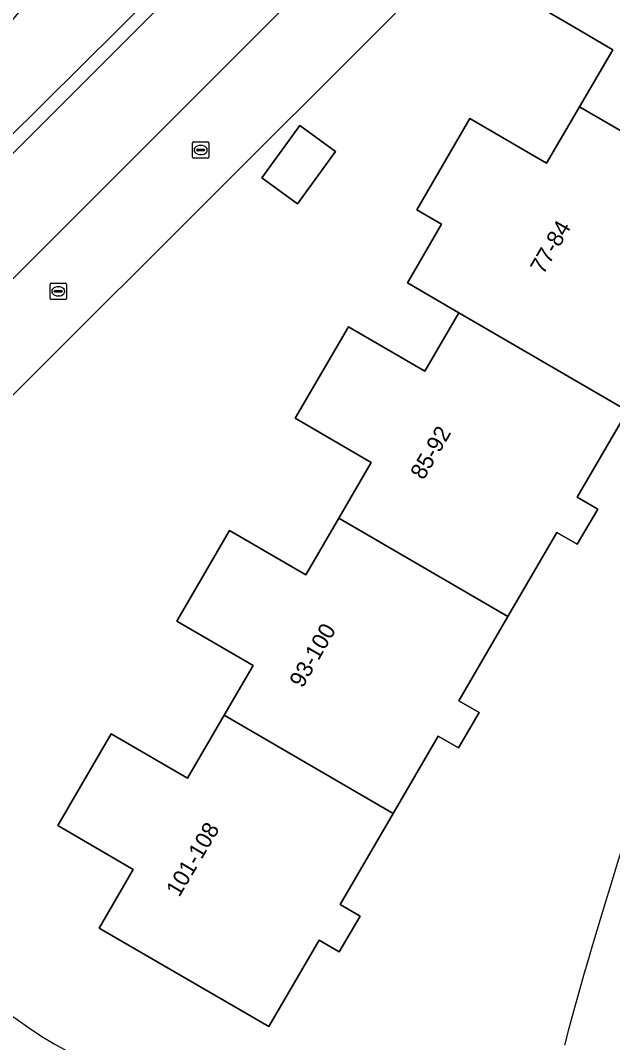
# Model space of a CAD drawing. Extents: x 159960 to 160866, y 382700 to 383354.
# Drawn here: x 160317.7 to 160353.9, y 383188 to 383250.4 of the extents above; entities that cross this region are included whole.
import ezdxf

# ---------------------------------------------------------------- set-up
doc = ezdxf.new("R2010")
doc.units = 0
for name, color, linetype in [('IMGEO_Erf', 7, 'Continuous'), ('IMGEO_Groenvoorziening', 7, 'Continuous'), ('IMGEO_Kolk', 7, 'Continuous'), ('IMGEO_Pand', 7, 'Continuous'), ('IMGEO_Pand_nummerreeks', 7, 'Continuous'), ('IMGEO_Parkeervlak_open', 7, 'Continuous'), ('IMGEO_Rijbaan_lokaal_open', 7, 'Continuous'), ('IMGEO_Voetpad_open', 7, 'Continuous')]:
    doc.layers.add(name, color=color, linetype=linetype)

msp = doc.modelspace()

# ---------------------------------------------------------------- linework, layer by layer
at = {"layer": 'IMGEO_Erf'}
for points in [[(160340.616, 383250.873), (160339.744, 383250), (160297.198, 383207.521)], [(160354.794, 383226.584), (160351.727, 383221.314), (160352.974, 383220.588), (160351.72, 383218.433), (160350.477, 383219.157), (160347.486, 383214.018), (160344.495, 383208.879), (160345.724, 383208.164), (160344.463, 383205.997), (160343.228, 383206.716), (160340.477, 383201.99), (160337.24, 383196.428), (160338.463, 383195.716), (160337.19, 383193.53), (160335.956, 383194.249), (160332.881, 383188.966), (160322.526, 383194.992), (160324.612, 383198.576), (160320.006, 383201.256), (160323.261, 383206.849), (160327.92, 383204.138), (160330.164, 383207.993), (160331.927, 383211.022), (160327.263, 383213.737), (160330.492, 383219.285), (160335.155, 383216.572), (160337.165, 383220.025), (160339.147, 383223.431), (160334.503, 383226.134), (160337.753, 383231.718), (160342.411, 383229.007), (160344.491, 383232.58), (160341.354, 383234.406), (160341.412, 383234.506), (160343.438, 383237.987), (160341.922, 383238.869), (160345.163, 383244.437), (160349.847, 383241.711), (160351.858, 383245.167), (160353.886, 383248.651), (160351.569, 383250), (160349.227, 383251.363)]]:
    msp.add_lwpolyline(points, dxfattribs=at)
msp.add_lwpolyline([(160332.455, 383240.827), (160334.782, 383244.019), (160336.964, 383242.428), (160334.636, 383239.236)], close=True, dxfattribs=at)
for centre, radius, start, end in [((160601.538, 383120.903), 259.385, 152.19287, 165.04471), ((160380.387, 383280.344), 110.56, 221.19872, 236.29246), ((160357.767, 383252.941), 75.298, 239.03984, 260.43858)]:
    msp.add_arc(centre, radius, start, end, dxfattribs=at)
at = {"layer": 'IMGEO_Groenvoorziening'}
msp.add_lwpolyline([(160328.317, 383254.493), (160324.037, 383258.805), (160322.599, 383257.044), (160316.845, 383250), (160313.744, 383246.204), (160314.492, 383245.455), (160316.842, 383243.102)], close=True, dxfattribs=at)
at = {"layer": 'IMGEO_Kolk'}
for p, q in [((160328.227, 383242.094), (160328.227, 383242.946)), ((160328.302, 383243.02), (160329.154, 383243.02)), ((160328.715, 383242.8), (160328.74, 383242.8)), ((160329.228, 383242.946), (160329.228, 383242.094)), ((160328.486, 383242.514), (160328.486, 383242.526)), ((160328.924, 383242.477), (160328.526, 383242.477)), ((160328.529, 383242.563), (160328.927, 383242.563)), ((160328.738, 383242.24), (160328.713, 383242.24)), ((160328.97, 383242.526), (160328.97, 383242.514)), ((160329.154, 383242.02), (160328.302, 383242.02)), ((160319.533, 383233.46), (160319.533, 383234.312)), ((160319.608, 383234.386), (160320.46, 383234.386)), ((160320.021, 383234.166), (160320.046, 383234.166)), ((160320.534, 383234.312), (160320.534, 383233.46)), ((160320.46, 383233.386), (160319.608, 383233.386)), ((160319.792, 383233.88), (160319.792, 383233.892)), ((160320.23, 383233.843), (160319.832, 383233.843)), ((160319.835, 383233.929), (160320.233, 383233.929)), ((160320.044, 383233.606), (160320.019, 383233.606)), ((160320.276, 383233.892), (160320.276, 383233.88))]:
    msp.add_line(p, q, dxfattribs=at)
for points in [[(160328.227, 383242.094), (160328.227, 383242.946)], [(160328.302, 383243.02), (160329.154, 383243.02)], [(160329.228, 383242.946), (160329.228, 383242.094)], [(160329.154, 383242.02), (160328.302, 383242.02)], [(160319.533, 383233.46), (160319.533, 383234.312)], [(160319.608, 383234.386), (160320.46, 383234.386)], [(160320.534, 383234.312), (160320.534, 383233.46)], [(160320.46, 383233.386), (160319.608, 383233.386)]]:
    msp.add_lwpolyline(points, dxfattribs=at)
for centre, radius, start, end in [((160328.304, 383242.944), 0.0765, 91.55205, 178.44795), ((160328.304, 383242.944), 0.0765, 91.55205, 178.44795), ((160329.152, 383242.944), 0.0765, 1.55205, 88.44795), ((160329.152, 383242.944), 0.0765, 1.55205, 88.44795), ((160328.526, 383242.523), 0.0403, 85.87752, 175.75265), ((160328.523, 383242.513), 0.0366, 178.93798, 274.71019), ((160328.927, 383242.52), 0.043, 264.86636, 352.45326), ((160328.931, 383242.525), 0.0386, 1.73085, 96.63898), ((160328.304, 383242.096), 0.0765, 181.55205, 268.44795), ((160328.304, 383242.096), 0.0765, 181.55205, 268.44795), ((160329.152, 383242.096), 0.0765, 271.55205, 358.44795), ((160329.152, 383242.096), 0.0765, 271.55205, 358.44795), ((160319.61, 383234.31), 0.0765, 91.55205, 178.44795), ((160319.61, 383234.31), 0.0765, 91.55205, 178.44795), ((160320.458, 383234.31), 0.0765, 1.55205, 88.44795), ((160320.458, 383234.31), 0.0765, 1.55205, 88.44795), ((160319.61, 383233.462), 0.0765, 181.55205, 268.44795), ((160319.61, 383233.462), 0.0765, 181.55205, 268.44795), ((160319.832, 383233.889), 0.0403, 85.87752, 175.75265), ((160319.829, 383233.879), 0.0366, 178.93798, 274.71019), ((160320.233, 383233.886), 0.043, 264.86636, 352.45326), ((160320.237, 383233.891), 0.0386, 1.73085, 96.63898), ((160320.458, 383233.462), 0.0765, 271.55205, 358.44795), ((160320.458, 383233.462), 0.0765, 271.55205, 358.44795)]:
    msp.add_arc(centre, radius, start, end, dxfattribs=at)
for centre, major_axis, ratio, start_param, end_param in [((160328.714, 383242.52), (-0.387, 0.002), 0.722429, 4.712389, 7.853982), ((160328.739, 383242.52), (-0.39, 0.002), 0.717154, 1.570796, 4.712389), ((160320.02, 383233.886), (-0.387, 0.002), 0.722429, 4.712389, 7.853982), ((160320.045, 383233.886), (-0.39, 0.002), 0.717154, 1.570796, 4.712389)]:
    msp.add_ellipse(centre, major_axis=major_axis, ratio=ratio, start_param=start_param, end_param=end_param, dxfattribs=at)
at = {"layer": 'IMGEO_Pand'}
for points in [[(160362.176, 383239.163), (160365.167, 383244.303), (160366.404, 383243.584), (160367.684, 383245.782), (160366.49, 383246.477), (160368.541, 383250), (160369.467, 383251.592), (160359.088, 383257.631), (160357.08, 383254.181), (160352.439, 383256.882), (160349.227, 383251.363), (160351.569, 383250), (160353.886, 383248.651), (160351.858, 383245.167)], [(160362.176, 383239.163), (160351.858, 383245.167), (160349.847, 383241.711), (160345.163, 383244.437), (160341.922, 383238.869), (160343.438, 383237.987), (160341.412, 383234.506), (160341.354, 383234.406), (160344.491, 383232.58), (160354.794, 383226.584), (160357.861, 383231.854), (160359.125, 383231.118), (160360.402, 383233.313), (160359.184, 383234.022)], [(160334.782, 383244.019), (160332.455, 383240.827), (160334.636, 383239.236), (160336.964, 383242.428)], [(160347.486, 383214.018), (160350.477, 383219.157), (160351.72, 383218.433), (160352.974, 383220.588), (160351.727, 383221.314), (160354.794, 383226.584), (160344.491, 383232.58), (160342.411, 383229.007), (160337.753, 383231.718), (160334.503, 383226.134), (160339.147, 383223.431), (160337.165, 383220.025)], [(160347.486, 383214.018), (160337.165, 383220.025), (160335.155, 383216.572), (160330.492, 383219.285), (160327.263, 383213.737), (160331.927, 383211.022), (160330.164, 383207.993), (160340.477, 383201.99), (160343.228, 383206.716), (160344.463, 383205.997), (160345.724, 383208.164), (160344.495, 383208.879)], [(160330.164, 383207.993), (160327.92, 383204.138), (160323.261, 383206.849), (160320.006, 383201.256), (160324.612, 383198.576), (160322.526, 383194.992), (160332.881, 383188.966), (160335.956, 383194.249), (160337.19, 383193.53), (160338.463, 383195.716), (160337.24, 383196.428), (160340.477, 383201.99)]]:
    msp.add_lwpolyline(points, close=True, dxfattribs=at)
at = {"layer": 'IMGEO_Parkeervlak_open'}
msp.add_lwpolyline([(160294.045, 383211.467), (160332.615, 383250), (160336.845, 383254.226), (160333.027, 383258.067), (160324.95, 383250), (160290.221, 383215.314)], close=True, dxfattribs=at)
msp.add_arc((160351.429, 383241.773), 65.954, 223.97517, 250.4454, dxfattribs=at)
at = {"layer": 'IMGEO_Rijbaan_lokaal_open'}
for points in [[(160341.342, 383260.216), (160339.054, 383256.771), (160336.845, 383254.226), (160332.615, 383250), (160294.045, 383211.467), (160293.621, 383211.043), (160297.198, 383207.521), (160339.744, 383250)], [(160339.744, 383250), (160340.616, 383250.873)]]:
    msp.add_lwpolyline(points, dxfattribs=at)
at = {"layer": 'IMGEO_Voetpad_open'}
for points in [[(160340.438, 383259.813), (160339.442, 383258.332), (160336.978, 383255.231), (160333.07, 383258.904), (160332.78, 383259.176), (160328.317, 383254.493), (160316.842, 383243.102), (160303.495, 383229.776), (160292.586, 383218.79), (160289.336, 383215.374)], [(160289.422, 383215.287), (160290.662, 383214.017), (160293.621, 383211.043), (160294.045, 383211.467), (160290.221, 383215.314), (160324.95, 383250), (160333.027, 383258.067), (160336.845, 383254.226), (160339.054, 383256.771), (160341.342, 383260.216)]]:
    msp.add_lwpolyline(points, dxfattribs=at)
for centre, radius, start, end in [((160601.538, 383120.903), 259.385, 152.19287, 165.04471), ((160380.387, 383280.344), 110.56, 221.19872, 236.29246), ((160351.429, 383241.773), 65.954, 223.97517, 250.4454), ((160357.767, 383252.941), 75.298, 239.03984, 260.43858)]:
    msp.add_arc(centre, radius, start, end, dxfattribs=at)

# ---------------------------------------------------------------- texts
at = {"layer": 'IMGEO_Pand_nummerreeks'}
for s, rotation, p in [('77-84', 59.76523, (160349.653, 383234.871)), ('85-92', 59.76542, (160342.333, 383222.311)), ('93-100', 60.15633, (160334.953, 383209.606)), ('101-108', 59.38652, (160327.416, 383196.834))]:
    msp.add_text(s, height=1, rotation=rotation, dxfattribs=at).set_placement(p)

doc.saveas('drawing.dxf')
